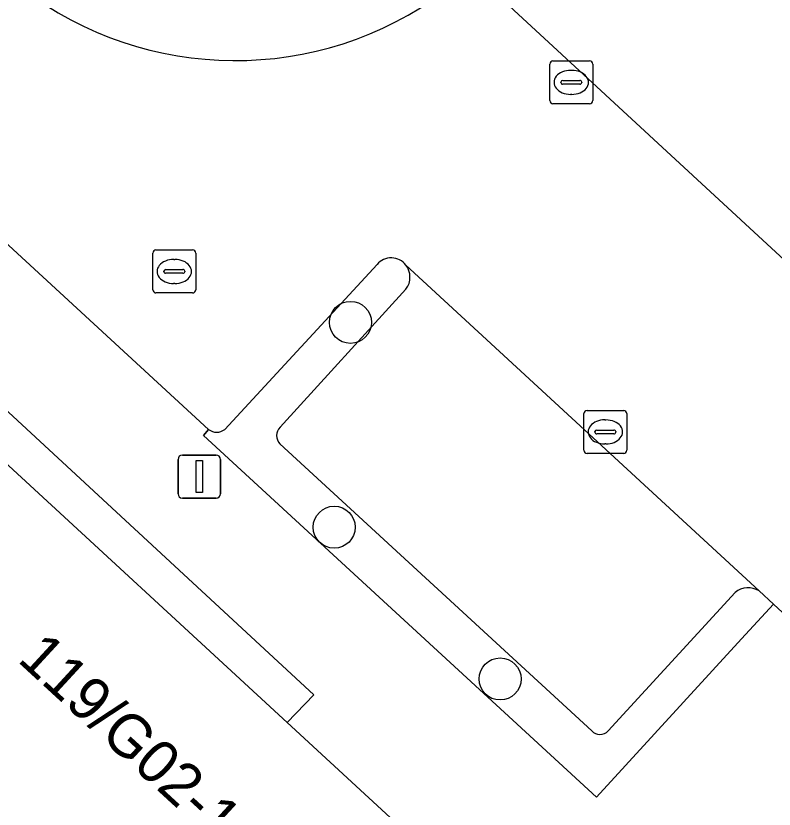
# Model space of a CAD drawing. Extents: x 159039 to 160102, y 381214 to 382524.
# Drawn here: x 159684.64 to 159702.28, y 381804.01 to 381822.48 of the extents above; entities that cross this region are included whole.
import ezdxf

# ---------------------------------------------------------------- set-up
doc = ezdxf.new("R2010")
doc.units = 0
for name, color, linetype in [('IMGEO_Boom', 7, 'Continuous'), ('IMGEO_Groenvoorziening', 7, 'Continuous'), ('IMGEO_Haag', 7, 'Continuous'), ('IMGEO_Kolk', 7, 'Continuous'), ('IMGEO_Lichtmast', 7, 'Continuous'), ('IMGEO_Pand', 7, 'Continuous'), ('IMGEO_Pand_nummerreeks', 7, 'Continuous'), ('IMGEO_Parkeervlak_open', 7, 'Continuous'), ('IMGEO_Rijbaan_lokaal_open', 7, 'Continuous'), ('IMGEO_Rioolput', 7, 'Continuous'), ('IMGEO_Voetpad_open', 7, 'Continuous')]:
    doc.layers.add(name, color=color, linetype=linetype)

msp = doc.modelspace()

# ---------------------------------------------------------------- linework, layer by layer
at = {"layer": 'IMGEO_Boom'}
for centre in [(159692.423, 381815.34), (159692.045, 381810.57), (159695.905, 381807.036)]:
    msp.add_circle(centre, 0.489, dxfattribs=at)
at = {"layer": 'IMGEO_Groenvoorziening'}
msp.add_lwpolyline([(159690.949, 381806.021), (159691.568, 381806.669), (159679.755, 381817.601), (159678.35, 381816.059), (159683.182, 381811.667), (159683.949, 381812.478), (159684.065, 381812.371)], close=True, dxfattribs=at)
for points in [[(159693.041, 381816.69), (159689.501, 381812.848)], [(159690.785, 381812.899), (159693.715, 381816.115)], [(159689.119, 381812.848), (159689.002, 381812.708), (159698.15, 381804.283), (159701.52, 381807.968), (159702.264, 381808.782), (159701.933, 381809.088)], [(159698.036, 381805.83), (159690.782, 381812.509)], [(159701.371, 381809.051), (159698.417, 381805.827)]]:
    msp.add_lwpolyline(points, dxfattribs=at)
for centre, radius, start, end in [((159689.745, 381829.603), 8.168, 232.5883, 306.6076), ((159693.369, 381816.405), 0.435, 37.6447, 138.9459), ((159693.351, 381816.391), 0.457, 322.7798, 37.6332), ((159689.31, 381813.091), 0.309, 231.8748, 308.1252), ((159690.986, 381812.702), 0.281, 135.7017, 223.4168), ((159701.678, 381808.668), 0.491, 58.7992, 128.7342), ((159698.228, 381805.998), 0.255, 221.2066, 317.8911)]:
    msp.add_arc(centre, radius, start, end, dxfattribs=at)
at = {"layer": 'IMGEO_Haag'}
msp.add_lwpolyline([(159690.949, 381806.021), (159691.568, 381806.669), (159679.755, 381817.601), (159678.35, 381816.059), (159683.182, 381811.667), (159683.949, 381812.478), (159684.065, 381812.371)], close=True, dxfattribs=at)
for points in [[(159693.041, 381816.69), (159689.501, 381812.848)], [(159690.785, 381812.899), (159693.715, 381816.115)], [(159689.119, 381812.848), (159689.002, 381812.708), (159698.15, 381804.283), (159701.52, 381807.968), (159702.264, 381808.782), (159701.933, 381809.088)], [(159698.036, 381805.83), (159690.782, 381812.509)], [(159701.371, 381809.051), (159698.417, 381805.827)]]:
    msp.add_lwpolyline(points, dxfattribs=at)
for centre, radius, start, end in [((159693.369, 381816.405), 0.435, 37.6447, 138.9459), ((159693.351, 381816.391), 0.457, 322.7798, 37.6332), ((159689.31, 381813.091), 0.309, 231.8748, 308.1252), ((159690.986, 381812.702), 0.281, 135.7017, 223.4168), ((159701.678, 381808.668), 0.491, 58.7992, 128.7342), ((159698.228, 381805.998), 0.255, 221.2066, 317.8911)]:
    msp.add_arc(centre, radius, start, end, dxfattribs=at)
at = {"layer": 'IMGEO_Kolk'}
for p, q in [((159697.06, 381820.502), (159697.06, 381821.354)), ((159697.135, 381821.428), (159697.987, 381821.428)), ((159698.061, 381821.354), (159698.061, 381820.502)), ((159697.548, 381821.208), (159697.573, 381821.208)), ((159697.319, 381820.922), (159697.319, 381820.934)), ((159697.757, 381820.885), (159697.359, 381820.885)), ((159697.362, 381820.971), (159697.76, 381820.971)), ((159697.803, 381820.934), (159697.803, 381820.922)), ((159697.571, 381820.648), (159697.546, 381820.648)), ((159697.987, 381820.428), (159697.135, 381820.428)), ((159697.853, 381812.363), (159697.853, 381813.215)), ((159697.928, 381813.289), (159698.78, 381813.289)), ((159698.854, 381813.215), (159698.854, 381812.363)), ((159698.341, 381813.069), (159698.366, 381813.069)), ((159698.112, 381812.783), (159698.112, 381812.795)), ((159698.155, 381812.832), (159698.553, 381812.832)), ((159698.596, 381812.795), (159698.596, 381812.783)), ((159698.55, 381812.746), (159698.152, 381812.746)), ((159698.364, 381812.509), (159698.339, 381812.509)), ((159698.78, 381812.289), (159697.928, 381812.289))]:
    msp.add_line(p, q, dxfattribs=at)
for points in [[(159697.06, 381820.502), (159697.06, 381821.354)], [(159697.135, 381821.428), (159697.987, 381821.428)], [(159698.061, 381821.354), (159698.061, 381820.502)], [(159697.987, 381820.428), (159697.135, 381820.428)], [(159697.853, 381812.363), (159697.853, 381813.215)], [(159697.928, 381813.289), (159698.78, 381813.289)], [(159698.854, 381813.215), (159698.854, 381812.363)], [(159698.78, 381812.289), (159697.928, 381812.289)]]:
    msp.add_lwpolyline(points, dxfattribs=at)
for centre, radius, start, end in [((159697.137, 381821.352), 0.0765, 91.552, 178.448), ((159697.137, 381821.352), 0.0765, 91.552, 178.448), ((159697.985, 381821.352), 0.0765, 1.552, 88.448), ((159697.985, 381821.352), 0.0765, 1.552, 88.448), ((159697.359, 381820.931), 0.0403, 85.8775, 175.7526), ((159697.356, 381820.921), 0.0366, 178.938, 274.7102), ((159697.76, 381820.928), 0.043, 264.8664, 352.4533), ((159697.764, 381820.933), 0.0386, 1.7309, 96.639), ((159697.137, 381820.504), 0.0765, 181.552, 268.448), ((159697.137, 381820.504), 0.0765, 181.552, 268.448), ((159697.985, 381820.504), 0.0765, 271.552, 358.448), ((159697.985, 381820.504), 0.0765, 271.552, 358.448), ((159697.93, 381813.213), 0.0765, 91.552, 178.448), ((159697.93, 381813.213), 0.0765, 91.552, 178.448), ((159698.778, 381813.213), 0.0765, 1.552, 88.448), ((159698.778, 381813.213), 0.0765, 1.552, 88.448), ((159698.152, 381812.792), 0.0403, 85.8775, 175.7526), ((159698.149, 381812.782), 0.0366, 178.938, 274.7102), ((159698.553, 381812.789), 0.043, 264.8664, 352.4533), ((159698.557, 381812.794), 0.0386, 1.7309, 96.639), ((159697.93, 381812.365), 0.0765, 181.552, 268.448), ((159697.93, 381812.365), 0.0765, 181.552, 268.448), ((159698.778, 381812.365), 0.0765, 271.552, 358.448), ((159698.778, 381812.365), 0.0765, 271.552, 358.448)]:
    msp.add_arc(centre, radius, start, end, dxfattribs=at)
for centre, major_axis, ratio, start_param, end_param in [((159697.547, 381820.928), (-0.387, 0.002), 0.722429, 4.712389, 7.853982), ((159697.572, 381820.928), (-0.39, 0.002), 0.717154, 1.570796, 4.712389), ((159698.34, 381812.789), (-0.387, 0.002), 0.722429, 4.712389, 7.853982), ((159698.365, 381812.789), (-0.39, 0.002), 0.717154, 1.570796, 4.712389)]:
    msp.add_ellipse(centre, major_axis=major_axis, ratio=ratio, start_param=start_param, end_param=end_param, dxfattribs=at)
at = {"layer": 'IMGEO_Lichtmast'}
for p, q in [((159688.511, 381812.25), (159689.301, 381812.25)), ((159689.301, 381812.25), (159688.511, 381812.25)), ((159688.411, 381811.35), (159688.411, 381812.15)), ((159688.411, 381812.15), (159688.411, 381811.35)), ((159689.401, 381812.15), (159689.401, 381811.35)), ((159689.401, 381811.35), (159689.401, 381812.15)), ((159689.301, 381811.25), (159688.511, 381811.25)), ((159688.511, 381811.25), (159689.301, 381811.25))]:
    msp.add_line(p, q, dxfattribs=at)
msp.add_lwpolyline([(159688.831, 381812.125), (159688.981, 381812.125), (159688.981, 381811.375), (159688.831, 381811.375), (159688.831, 381812.125)], dxfattribs=at)
for centre, start, end in [((159688.511, 381812.15), 90, 180), ((159688.511, 381812.15), 90, 180), ((159689.301, 381812.15), 0, 90), ((159689.301, 381812.15), 360, 90), ((159688.511, 381811.35), 180, 270), ((159688.511, 381811.35), 180, 270), ((159689.301, 381811.35), 270, 0), ((159689.301, 381811.35), 270, 0)]:
    msp.add_arc(centre, 0.1, start, end, dxfattribs=at)
at = {"layer": 'IMGEO_Pand'}
msp.add_lwpolyline([(159684.065, 381812.371), (159677.249, 381805.254), (159676.626, 381804.55), (159676.748, 381804.443), (159676.856, 381804.347), (159677.363, 381804.896), (159677.836, 381805.408), (159683.739, 381799.941), (159685.321, 381798.475), (159691.135, 381793.089), (159690.662, 381792.576), (159690.022, 381791.881), (159690.216, 381791.705), (159690.86, 381792.394), (159691.334, 381792.901), (159697.652, 381799.838), (159690.949, 381806.021)], close=True, dxfattribs=at)
at = {"layer": 'IMGEO_Parkeervlak_open'}
for points in [[(159698.456, 381827.026), (159695.21, 381823.556), (159702.524, 381816.79)], [(159701.933, 381809.088), (159693.713, 381816.67)], [(159693.715, 381816.115), (159690.785, 381812.899)], [(159690.782, 381812.509), (159698.036, 381805.83)], [(159698.417, 381805.827), (159701.371, 381809.051)]]:
    msp.add_lwpolyline(points, dxfattribs=at)
for centre, radius, start, end in [((159693.351, 381816.391), 0.457, 322.7798, 37.6332), ((159690.986, 381812.702), 0.281, 135.7017, 223.4168), ((159701.678, 381808.668), 0.491, 58.7992, 128.7342), ((159698.228, 381805.998), 0.255, 221.2066, 317.8911)]:
    msp.add_arc(centre, radius, start, end, dxfattribs=at)
at = {"layer": 'IMGEO_Rijbaan_lokaal_open'}
for points in [[(159667.17, 381833.086), (159689.119, 381812.848)], [(159693.713, 381816.67), (159701.933, 381809.088), (159702.264, 381808.782), (159706.364, 381804.986), (159706.72, 381804.676), (159717.356, 381794.846), (159721.464, 381799.32), (159714.726, 381805.535), (159708.01, 381811.735), (159706.903, 381812.766), (159702.524, 381816.79), (159695.21, 381823.556), (159694.616, 381823.046)], [(159689.501, 381812.848), (159693.041, 381816.69)]]:
    msp.add_lwpolyline(points, dxfattribs=at)
for centre, radius, start, end in [((159689.745, 381829.603), 8.168, 232.5883, 306.6076), ((159693.369, 381816.405), 0.435, 37.6447, 138.9459), ((159689.31, 381813.091), 0.309, 231.8748, 308.1252)]:
    msp.add_arc(centre, radius, start, end, dxfattribs=at)
at = {"layer": 'IMGEO_Rioolput'}
for p, q in [((159687.898, 381817.025), (159688.75, 381817.025)), ((159687.823, 381816.099), (159687.823, 381816.951)), ((159688.824, 381816.951), (159688.824, 381816.099)), ((159688.311, 381816.805), (159688.336, 381816.805)), ((159688.082, 381816.519), (159688.082, 381816.531)), ((159688.52, 381816.482), (159688.122, 381816.482)), ((159688.125, 381816.568), (159688.523, 381816.568)), ((159688.566, 381816.531), (159688.566, 381816.519)), ((159688.334, 381816.245), (159688.309, 381816.245)), ((159688.75, 381816.025), (159687.898, 381816.025))]:
    msp.add_line(p, q, dxfattribs=at)
for points in [[(159687.898, 381817.025), (159688.75, 381817.025)], [(159687.823, 381816.099), (159687.823, 381816.951)], [(159688.824, 381816.951), (159688.824, 381816.099)], [(159688.75, 381816.025), (159687.898, 381816.025)]]:
    msp.add_lwpolyline(points, dxfattribs=at)
for centre, radius, start, end in [((159687.9, 381816.949), 0.0765, 91.552, 178.448), ((159687.9, 381816.949), 0.0765, 91.552, 178.448), ((159688.748, 381816.949), 0.0765, 1.552, 88.448), ((159688.748, 381816.949), 0.0765, 1.552, 88.448), ((159688.122, 381816.528), 0.0403, 85.8775, 175.7526), ((159688.119, 381816.518), 0.0366, 178.938, 274.7102), ((159688.523, 381816.525), 0.043, 264.8664, 352.4533), ((159688.527, 381816.53), 0.0386, 1.7309, 96.639), ((159687.9, 381816.101), 0.0765, 181.552, 268.448), ((159687.9, 381816.101), 0.0765, 181.552, 268.448), ((159688.748, 381816.101), 0.0765, 271.552, 358.448), ((159688.748, 381816.101), 0.0765, 271.552, 358.448)]:
    msp.add_arc(centre, radius, start, end, dxfattribs=at)
for centre, major_axis, ratio, start_param, end_param in [((159688.31, 381816.525), (-0.387, 0.002), 0.722429, 4.712389, 7.853982), ((159688.335, 381816.525), (-0.39, 0.002), 0.717154, 1.570796, 4.712389)]:
    msp.add_ellipse(centre, major_axis=major_axis, ratio=ratio, start_param=start_param, end_param=end_param, dxfattribs=at)
at = {"layer": 'IMGEO_Voetpad_open'}
for points in [[(159714.17, 381784.617), (159716.237, 381786.825), (159714.271, 381788.64), (159713.867, 381789.013), (159713.536, 381789.319), (159713.206, 381789.624), (159712.892, 381789.913), (159713.285, 381790.346), (159702.297, 381800.529), (159705.625, 381804.176), (159706.364, 381804.986), (159702.264, 381808.782), (159701.52, 381807.968), (159698.15, 381804.283), (159689.002, 381812.708), (159689.119, 381812.848), (159667.17, 381833.086)], [(159679.755, 381817.601), (159691.568, 381806.669), (159690.949, 381806.021), (159697.652, 381799.838), (159704.239, 381793.76), (159704.865, 381794.421), (159711.857, 381787.956), (159711.233, 381787.309), (159712.153, 381786.468)]]:
    msp.add_lwpolyline(points, dxfattribs=at)

# ---------------------------------------------------------------- texts
at = {"layer": 'IMGEO_Pand_nummerreeks'}
msp.add_text('119/G02-135', height=1, rotation=317.3899, dxfattribs=at).set_placement((159684.649, 381807.462))

doc.saveas('drawing.dxf')
